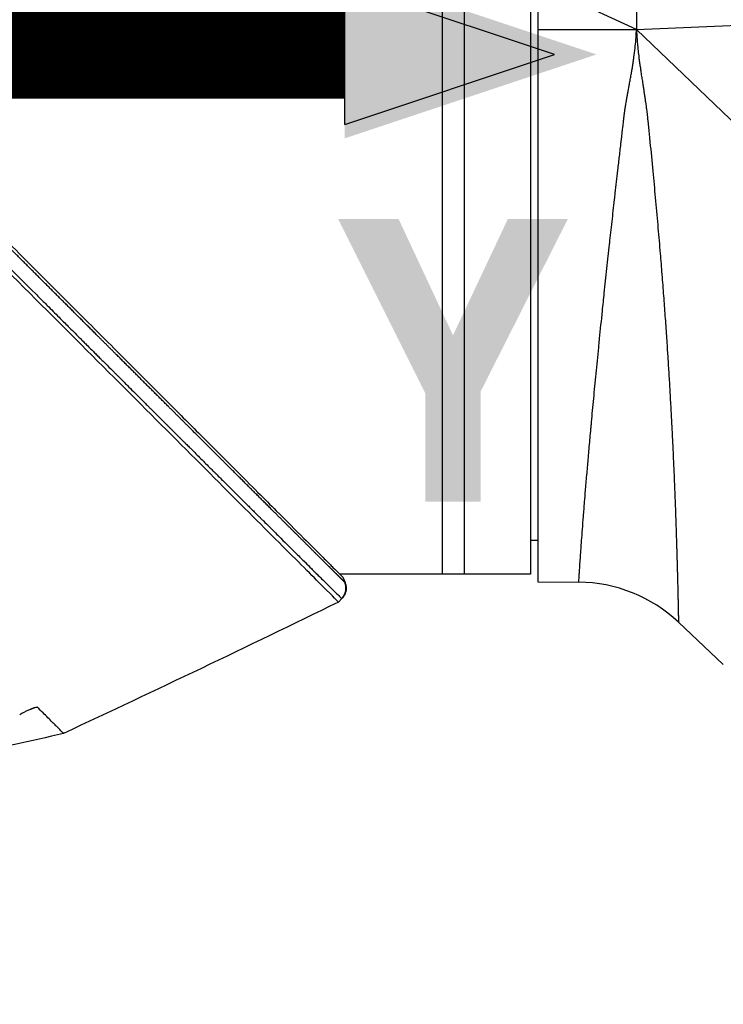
# Model space of a CAD drawing. Header units: millimetres. Extents: x 0 to 4378, y 0 to 2397.
# Tile 473 of 656: x 1521 to 1569, y 1690 to 1757. Entities that reach past the tile are written whole.
import ezdxf

# ---------------------------------------------------------------- set-up
doc = ezdxf.new("R2010")
doc.units = ezdxf.units.MM
doc.header["$LTSCALE"] = 0.2
doc.layers.add('07_Special Line2', color=76, linetype='Continuous')
doc.styles.add('Rainbow-4.0 Style', font='malgunsl.ttf')
doc.styles.add('Rainbow-5.0 Style', font='malgunsl.ttf')
doc.dimstyles.new('Rainbow-4.0 Style', dxfattribs={"dimtxt": 3.5, "dimasz": 2.5, "dimexe": 1, "dimexo": 1, "dimgap": 1, "dimtad": 1, "dimdsep": 46, "dimtxsty": 'Rainbow-4.0 Style', "dimcen": 0, "dimclrd": 251, "dimclre": 251, "dimclrt": 7, "dimazin": 3, "dimtp": 0.1, "dimtm": 0.1, "dimtfac": 0.61, "dimtmove": 0, "dimatfit": 3, "dimfxl": 1, "dimlwd": -1, "dimlwe": -1, "dimarcsym": 1})

# ---------------------------------------------------------------- blocks, each defined once
blk = doc.blocks.new('*D146')
at = {"color": 251, "linetype": 'ByBlock', "transparency": 16777216}
for p, q in [((1483.192, 1869.115), (1834.854, 1869.115)), ((1829.854, 681.615), (1829.854, 1856.615)), ((1617.144, 669.115), (1834.854, 669.115))]:
    blk.add_line(p, q, dxfattribs=at)
at = {"color": 251, "transparency": 16777216}
for points in [[(1827.77, 1856.615), (1831.937, 1856.615), (1829.854, 1869.115)], [(1827.77, 681.615), (1831.937, 681.615), (1829.854, 669.115)]]:
    blk.add_solid(points, dxfattribs=at)
at = {"layer": 'Defpoints', "color": 0, "transparency": 16777216}
for p in [(1478.192, 1869.115), (1829.854, 1869.115), (1612.144, 669.115)]:
    blk.add_point(p, dxfattribs=at)
at = {"color": 7, "transparency": 16777216, "insert": (1815.753, 1269.115), "char_height": 17.5, "attachment_point": 5, "rotation": 90, "style": 'Rainbow-4.0 Style'}
blk.add_mtext('1200', dxfattribs=at)
blk = doc.blocks.new('Blk$A17R2-5W24F')
for p, q in [((-62.2, 1298.027), (-62.2, 1219.5)), ((-60.7, 1297.5), (-60.7, 1219.5)), ((-56.2, 1297.5), (-56.2, 1219.5)), ((-55.7, 1297.945), (-55.7, 1218.983)), ((-49, 1260.5), (-49.001, 1256.5)), ((-49.001, 1256.5), (-55.7, 1259.58)), ((-49.001, 1256.5), (-2.445, 1258.4)), ((-55.7, 1256.5), (-49.001, 1256.5)), ((-49.001, 1256.5), (-0.521, 1210)), ((-55.7, 1221.787), (-56.2, 1221.779)), ((-71.137, 1219.5), (-71.137, 1219.5)), ((-71.037, 1219.4), (-71.037, 1219.4)), ((-69.371, 1219.5), (-69.371, 1219.5)), ((-56.2, 1219.5), (-69.156, 1219.5)), ((-68.956, 1219.3), (-68.802, 1218.937)), ((-55.7, 1218.983), (-52.919, 1218.958)), ((-69.016, 1217.84), (-69.246, 1217.609)), ((-43.1, 1213.364), (-46.149, 1216.236)), ((-89.744, 1210.457), (-89.744, 1210.457)), ((-87.919, 1208.688), (-87.919, 1208.688))]:
    blk.add_line(p, q)
blk.add_arc((-53.007, 1208.959), 10, 46.70019, 89.5)
blk.add_ellipse((-69.737, 1218.56), major_axis=(0.69, 0.724), ratio=0.999304, start_param=4.687993, end_param=5.87531)
for points, knots in [([(-149.9, 1300.246), (-149.9, 1300.246), (-149.9, 1300.246), (-149.9, 1300.245), (-149.9, 1300.245), (-149.899, 1300.245), (-149.898, 1300.244), (-149.896, 1300.242), (-149.893, 1300.239), (-149.883, 1300.229), (-149.873, 1300.219), (-149.833, 1300.179), (-149.793, 1300.139), (-149.634, 1299.979), (-149.475, 1299.821), (-149.127, 1299.473), (-148.967, 1299.312), (-148.543, 1298.888), (-148.264, 1298.609), (-147.773, 1298.118), (-147.584, 1297.929), (-147.156, 1297.502), (-146.915, 1297.261), (-146.373, 1296.718), (-146.067, 1296.413), (-144.892, 1295.238), (-143.935, 1294.281), (-141.52, 1291.866), (-139.999, 1290.345), (-136.524, 1286.869), (-134.527, 1284.873), (-131.341, 1281.687), (-130.199, 1280.545), (-128.45, 1278.796), (-127.852, 1278.198), (-125.939, 1276.284), (-124.608, 1274.953), (-121.653, 1271.998), (-120.022, 1270.367), (-117.318, 1267.663), (-116.251, 1266.597), (-114.071, 1264.416), (-112.96, 1263.305), (-111.569, 1261.914), (-111.291, 1261.636), (-110.845, 1261.19), (-110.637, 1260.983), (-110.29, 1260.635), (-110.104, 1260.45), (-109.728, 1260.073), (-109.634, 1259.979), (-109.118, 1259.463), (-108.933, 1259.278), (-108.647, 1258.992), (-108.545, 1258.89), (-108.275, 1258.62), (-108.106, 1258.451), (-107.711, 1258.056), (-107.493, 1257.838), (-106.966, 1257.311), (-106.623, 1256.968), (-104.878, 1255.223), (-103.467, 1253.812), (-101.295, 1251.64), (-100.524, 1250.869), (-98.277, 1248.622), (-96.808, 1247.153), (-94.022, 1244.367), (-92.702, 1243.046), (-90.802, 1241.147), (-90.208, 1240.553), (-88.469, 1238.814), (-87.337, 1237.682), (-85.198, 1235.543), (-84.189, 1234.533), (-82.293, 1232.638), (-81.402, 1231.746), (-79.728, 1230.072), (-78.942, 1229.287), (-77.521, 1227.866), (-76.88, 1227.225), (-75.727, 1226.071), (-75.208, 1225.553), (-74.28, 1224.624), (-73.864, 1224.209), (-72.776, 1223.12), (-72.146, 1222.49), (-71.172, 1221.516), (-70.799, 1221.143), (-70.35, 1220.694), (-70.234, 1220.578), (-69.934, 1220.279), (-69.766, 1220.111), (-69.402, 1219.746), (-69.236, 1219.58), (-69.068, 1219.413), (-69.026, 1219.37), (-68.984, 1219.328), (-68.973, 1219.318), (-68.963, 1219.307), (-68.96, 1219.304), (-68.957, 1219.302), (-68.957, 1219.301), (-68.956, 1219.301), (-68.956, 1219.3), (-68.956, 1219.3), (-68.956, 1219.3), (-68.956, 1219.3)], [0.000001, 0.000001, 0.000001, 0.000001, 0.015698, 0.015698, 0.031818, 0.031818, 0.064059, 0.064059, 0.128532, 0.128532, 0.257452, 0.257452, 0.515099, 0.515099, 1.03173, 1.03173, 1.376496, 1.376496, 1.83577, 1.83577, 2.097678, 2.097678, 2.396491, 2.396491, 2.737987, 2.737987, 3.650672, 3.650672, 4.866181, 4.866181, 6.274758, 6.274758, 7.036133, 7.036133, 7.4269, 7.4269, 8.279336, 8.279336, 9.300988, 9.300988, 9.960545, 9.960545, 10.647335, 10.647335, 10.810675, 10.810675, 10.926622, 10.926622, 11.059277, 11.059277, 11.195672, 11.195672, 11.271859, 11.271859, 11.313665, 11.313665, 11.383447, 11.383447, 11.476764, 11.476764, 11.651474, 11.651474, 12.36503, 12.36503, 12.758964, 12.758964, 13.517543, 13.517543, 14.21455, 14.21455, 14.534408, 14.534408, 15.158677, 15.158677, 15.738265, 15.738265, 16.275772, 16.275772, 16.779025, 16.779025, 17.219639, 17.219639, 17.604979, 17.604979, 17.941891, 17.941891, 18.532236, 18.532236, 18.976724, 18.976724, 19.143573, 19.143573, 19.436376, 19.436376, 19.876729, 19.876729, 20.096755, 20.096755, 20.206847, 20.206847, 20.26187, 20.26187, 20.289371, 20.289371, 20.303115, 20.303115, 20.316506, 20.316506, 20.316506, 20.316506]), ([(-108.531, 1257.219), (-107.952, 1256.64), (-107.372, 1256.061), (-106.793, 1255.483), (-105.635, 1254.326), (-104.478, 1253.171), (-103.325, 1252.019), (-102.172, 1250.868), (-101.023, 1249.72), (-99.879, 1248.578), (-98.737, 1247.438), (-97.6, 1246.302), (-96.472, 1245.176), (-96.124, 1244.829), (-95.776, 1244.482), (-95.43, 1244.137), (-94.655, 1243.362), (-93.883, 1242.593), (-93.118, 1241.828), (-92.011, 1240.724), (-90.917, 1239.632), (-89.836, 1238.554), (-89.602, 1238.32), (-89.369, 1238.088), (-89.136, 1237.855), (-89.1, 1237.82), (-89.065, 1237.785), (-89.029, 1237.749), (-88.761, 1237.482), (-88.495, 1237.216), (-88.229, 1236.951), (-88.022, 1236.744), (-87.815, 1236.538), (-87.61, 1236.333), (-87.357, 1236.081), (-87.105, 1235.83), (-86.855, 1235.58), (-86.79, 1235.515), (-86.714, 1235.439), (-86.648, 1235.374), (-86.607, 1235.333), (-86.571, 1235.297), (-86.544, 1235.27), (-86.531, 1235.258), (-86.521, 1235.247), (-86.513, 1235.24), (-86.463, 1235.19), (-86.386, 1235.113), (-86.282, 1235.009), (-86.179, 1234.906), (-86.048, 1234.776), (-85.891, 1234.619), (-85.884, 1234.612), (-85.877, 1234.605), (-85.87, 1234.598), (-85.797, 1234.526), (-85.72, 1234.448), (-85.636, 1234.365), (-85.604, 1234.332), (-85.568, 1234.297), (-85.532, 1234.261), (-85.495, 1234.224), (-85.457, 1234.186), (-85.423, 1234.153), (-85.401, 1234.13), (-85.38, 1234.109), (-85.362, 1234.091), (-85.272, 1234.001), (-85.184, 1233.914), (-85.099, 1233.829), (-84.921, 1233.652), (-84.755, 1233.486), (-84.599, 1233.33), (-84.542, 1233.273), (-84.486, 1233.217), (-84.431, 1233.163), (-84.411, 1233.143), (-84.396, 1233.128), (-84.38, 1233.112), (-84.367, 1233.099), (-84.354, 1233.086), (-84.337, 1233.069), (-84.32, 1233.052), (-84.3, 1233.032), (-84.274, 1233.006), (-84.269, 1233.001), (-84.264, 1232.996), (-84.258, 1232.99), (-84.069, 1232.802), (-83.893, 1232.626), (-83.729, 1232.462), (-83.721, 1232.454), (-83.713, 1232.446), (-83.704, 1232.437), (-83.663, 1232.396), (-83.623, 1232.356), (-83.583, 1232.316), (-83.294, 1232.028), (-83.047, 1231.782), (-82.842, 1231.577), (-82.608, 1231.344), (-82.428, 1231.164), (-82.299, 1231.035), (-82.251, 1230.987), (-82.21, 1230.947), (-82.176, 1230.913), (-82.165, 1230.901), (-82.154, 1230.891), (-82.144, 1230.881), (-82.138, 1230.875), (-82.124, 1230.861), (-82.105, 1230.842), (-82.086, 1230.823), (-82.061, 1230.798), (-82.035, 1230.772), (-82.01, 1230.747), (-81.983, 1230.721), (-81.96, 1230.697), (-81.949, 1230.687), (-81.939, 1230.677), (-81.93, 1230.667), (-81.856, 1230.593), (-81.785, 1230.523), (-81.718, 1230.456), (-81.625, 1230.363), (-81.538, 1230.277), (-81.457, 1230.196), (-81.432, 1230.171), (-81.407, 1230.146), (-81.383, 1230.122), (-81.262, 1230.002), (-81.158, 1229.898), (-81.068, 1229.808), (-81.027, 1229.767), (-80.988, 1229.729), (-80.954, 1229.694), (-80.939, 1229.68), (-80.931, 1229.672), (-80.925, 1229.665), (-80.917, 1229.658), (-80.911, 1229.652), (-80.896, 1229.637), (-80.894, 1229.635), (-80.892, 1229.633), (-80.89, 1229.631), (-80.844, 1229.585), (-80.771, 1229.512), (-80.671, 1229.413), (-80.626, 1229.368), (-80.576, 1229.318), (-80.52, 1229.263), (-80.347, 1229.09), (-80.176, 1228.92), (-80.057, 1228.801), (-80.053, 1228.797), (-80.049, 1228.794), (-80.046, 1228.79), (-79.936, 1228.681), (-79.855, 1228.599), (-79.801, 1228.546), (-79.796, 1228.541), (-79.792, 1228.537), (-79.787, 1228.533), (-79.781, 1228.526), (-79.762, 1228.507), (-79.74, 1228.485), (-79.723, 1228.468), (-79.704, 1228.449), (-79.687, 1228.433), (-79.682, 1228.428), (-79.677, 1228.423), (-79.673, 1228.418), (-79.634, 1228.379), (-79.595, 1228.341), (-79.557, 1228.303), (-79.481, 1228.227), (-79.407, 1228.153), (-79.335, 1228.081), (-79.318, 1228.065), (-79.301, 1228.048), (-79.284, 1228.031), (-79.159, 1227.906), (-79.039, 1227.787), (-78.926, 1227.674), (-78.815, 1227.564), (-78.71, 1227.459), (-78.611, 1227.361), (-78.353, 1227.104), (-78.134, 1226.886), (-77.951, 1226.704), (-77.879, 1226.632), (-77.813, 1226.566), (-77.752, 1226.505), (-77.717, 1226.471), (-77.685, 1226.439), (-77.654, 1226.409), (-77.641, 1226.396), (-77.633, 1226.387), (-77.623, 1226.377), (-77.614, 1226.369), (-77.605, 1226.359), (-77.592, 1226.346), (-77.585, 1226.339), (-77.576, 1226.33), (-77.565, 1226.319), (-77.463, 1226.218), (-77.362, 1226.117), (-77.261, 1226.017), (-77.06, 1225.816), (-76.86, 1225.618), (-76.664, 1225.422), (-76.27, 1225.031), (-75.887, 1224.649), (-75.515, 1224.279), (-75.501, 1224.266), (-75.488, 1224.253), (-75.475, 1224.239), (-75.302, 1224.068), (-75.132, 1223.899), (-74.965, 1223.733), (-74.875, 1223.643), (-74.785, 1223.554), (-74.697, 1223.466), (-74.681, 1223.45), (-74.664, 1223.433), (-74.647, 1223.416), (-74.629, 1223.399), (-74.612, 1223.382), (-74.598, 1223.368), (-74.588, 1223.358), (-74.58, 1223.35), (-74.574, 1223.344), (-74.553, 1223.323), (-74.532, 1223.302), (-74.509, 1223.28), (-74.458, 1223.229), (-74.403, 1223.174), (-74.345, 1223.117), (-74.215, 1222.988), (-74.07, 1222.843), (-73.911, 1222.685), (-73.898, 1222.672), (-73.886, 1222.66), (-73.873, 1222.647), (-73.697, 1222.472), (-73.505, 1222.282), (-73.3, 1222.078), (-72.932, 1221.713), (-72.522, 1221.305), (-72.094, 1220.881), (-71.902, 1220.69), (-71.707, 1220.496), (-71.512, 1220.303), (-71.506, 1220.298), (-71.501, 1220.292), (-71.496, 1220.287), (-71.358, 1220.151), (-71.221, 1220.014), (-71.084, 1219.879), (-71.001, 1219.796), (-70.918, 1219.714), (-70.836, 1219.633), (-70.816, 1219.613), (-70.796, 1219.593), (-70.776, 1219.573), (-70.769, 1219.567), (-70.763, 1219.561), (-70.757, 1219.554), (-70.714, 1219.512), (-70.673, 1219.472), (-70.641, 1219.44), (-70.632, 1219.431), (-70.624, 1219.423), (-70.616, 1219.415), (-70.512, 1219.312), (-70.413, 1219.214), (-70.318, 1219.12), (-70.256, 1219.059), (-70.196, 1218.999), (-70.137, 1218.941), (-69.952, 1218.758), (-69.788, 1218.597), (-69.647, 1218.458), (-69.506, 1218.319), (-69.388, 1218.202), (-69.294, 1218.11), (-69.199, 1218.017), (-69.128, 1217.948), (-69.082, 1217.903), (-69.059, 1217.88), (-69.042, 1217.864), (-69.03, 1217.853)], [0, 0, 0, 0, 0.032845, 0.032845, 0.032845, 0.098514, 0.098514, 0.098514, 0.164155, 0.164155, 0.164155, 0.229765, 0.229765, 0.229765, 0.25, 0.25, 0.25, 0.295338, 0.295338, 0.295338, 0.360817, 0.360817, 0.360817, 0.375, 0.375, 0.375, 0.377162, 0.377162, 0.377162, 0.393509, 0.393509, 0.393509, 0.40625, 0.40625, 0.40625, 0.421875, 0.421875, 0.421875, 0.42593, 0.42593, 0.42593, 0.428493, 0.428493, 0.428493, 0.429688, 0.429688, 0.429688, 0.4375, 0.4375, 0.4375, 0.445313, 0.445313, 0.445313, 0.445664, 0.445664, 0.445664, 0.449219, 0.449219, 0.449219, 0.450621, 0.450621, 0.450621, 0.452114, 0.452114, 0.452114, 0.453125, 0.453125, 0.453125, 0.458169, 0.458169, 0.458169, 0.46875, 0.46875, 0.46875, 0.472656, 0.472656, 0.472656, 0.47407, 0.47407, 0.47407, 0.475217, 0.475217, 0.475217, 0.476344, 0.476344, 0.476344, 0.476563, 0.476563, 0.476563, 0.483993, 0.483993, 0.483993, 0.484375, 0.484375, 0.484375, 0.486257, 0.486257, 0.486257, 0.5, 0.5, 0.5, 0.515625, 0.515625, 0.515625, 0.521453, 0.521453, 0.521453, 0.523438, 0.523438, 0.523438, 0.52457, 0.52457, 0.52457, 0.525731, 0.525731, 0.525731, 0.52685, 0.52685, 0.52685, 0.527344, 0.527344, 0.527344, 0.53125, 0.53125, 0.53125, 0.53666, 0.53666, 0.53666, 0.538372, 0.538372, 0.538372, 0.546875, 0.546875, 0.546875, 0.550781, 0.550781, 0.550781, 0.552445, 0.552445, 0.552445, 0.554421, 0.554421, 0.554421, 0.554688, 0.554688, 0.554688, 0.560068, 0.560068, 0.560068, 0.5625, 0.5625, 0.5625, 0.570081, 0.570081, 0.570081, 0.570313, 0.570313, 0.570313, 0.577477, 0.577477, 0.577477, 0.578125, 0.578125, 0.578125, 0.579102, 0.579102, 0.579102, 0.579856, 0.579856, 0.579856, 0.580078, 0.580078, 0.580078, 0.582031, 0.582031, 0.582031, 0.585938, 0.585938, 0.585938, 0.586848, 0.586848, 0.586848, 0.59375, 0.59375, 0.59375, 0.600497, 0.600497, 0.600497, 0.618038, 0.618038, 0.618038, 0.625, 0.625, 0.625, 0.628906, 0.628906, 0.628906, 0.630563, 0.630563, 0.630563, 0.631988, 0.631988, 0.631988, 0.632813, 0.632813, 0.632813, 0.640625, 0.640625, 0.640625, 0.65625, 0.65625, 0.65625, 0.6875, 0.6875, 0.6875, 0.688623, 0.688623, 0.688623, 0.703125, 0.703125, 0.703125, 0.710938, 0.710938, 0.710938, 0.712321, 0.712321, 0.712321, 0.713792, 0.713792, 0.713792, 0.714844, 0.714844, 0.714844, 0.71875, 0.71875, 0.71875, 0.727865, 0.727865, 0.727865, 0.748382, 0.748382, 0.748382, 0.75, 0.75, 0.75, 0.772382, 0.772382, 0.772382, 0.8125, 0.8125, 0.8125, 0.830542, 0.830542, 0.830542, 0.831023, 0.831023, 0.831023, 0.84375, 0.84375, 0.84375, 0.851563, 0.851563, 0.851563, 0.853457, 0.853457, 0.853457, 0.854072, 0.854072, 0.854072, 0.858245, 0.858245, 0.858245, 0.859375, 0.859375, 0.859375, 0.875, 0.875, 0.875, 0.885308, 0.885308, 0.885308, 0.918094, 0.918094, 0.918094, 0.950853, 0.950853, 0.950853, 0.983613, 0.983613, 0.983613, 1, 1, 1, 1]), ([(-69.246, 1217.609), (-69.248, 1217.612), (-69.599, 1217.962), (-71.002, 1219.365), (-72.019, 1220.382), (-74.539, 1222.902), (-76.045, 1224.408), (-79.325, 1227.689), (-81.126, 1229.49), (-86.869, 1235.231), (-91.092, 1239.454), (-99.781, 1248.146), (-104.282, 1252.656), (-108.796, 1257.161)], [0, 0, 0, 0, 0.125, 0.125, 0.25, 0.25, 0.375, 0.375, 0.5, 0.5, 0.75, 0.75, 1, 1, 1, 1]), ([(-52.919, 1218.958), (-52.919, 1218.958), (-52.919, 1218.972), (-52.915, 1219.026), (-52.913, 1219.067), (-52.906, 1219.174), (-52.902, 1219.241), (-52.892, 1219.401), (-52.886, 1219.494), (-52.877, 1219.622), (-52.876, 1219.646), (-52.871, 1219.718), (-52.868, 1219.769), (-52.856, 1219.944), (-52.847, 1220.078), (-52.827, 1220.368), (-52.817, 1220.524), (-52.793, 1220.864), (-52.78, 1221.05), (-52.755, 1221.403), (-52.743, 1221.567), (-52.73, 1221.744), (-52.729, 1221.751), (-52.728, 1221.764), (-52.728, 1221.77), (-52.709, 1222.023), (-52.69, 1222.283), (-52.648, 1222.833), (-52.625, 1223.125), (-52.577, 1223.741), (-52.551, 1224.068), (-52.503, 1224.666), (-52.481, 1224.933), (-52.456, 1225.228), (-52.455, 1225.248), (-52.424, 1225.626), (-52.392, 1225.997), (-52.331, 1226.722), (-52.3, 1227.073), (-52.236, 1227.815), (-52.201, 1228.206), (-52.147, 1228.808), (-52.129, 1229.01), (-52.1, 1229.329), (-52.09, 1229.442), (-52.071, 1229.65), (-52.062, 1229.743), (-52.006, 1230.352), (-51.956, 1230.885), (-51.852, 1231.982), (-51.798, 1232.546), (-51.685, 1233.699), (-51.627, 1234.289), (-51.548, 1235.07), (-51.53, 1235.248), (-51.51, 1235.45), (-51.508, 1235.474), (-51.443, 1236.109), (-51.379, 1236.736), (-51.271, 1237.778), (-51.228, 1238.184), (-51.127, 1239.143), (-51.068, 1239.699), (-50.977, 1240.547), (-50.946, 1240.832), (-50.899, 1241.262), (-50.884, 1241.406), (-50.86, 1241.623), (-50.846, 1241.749), (-50.832, 1241.876), (-50.824, 1241.949), (-50.822, 1241.968), (-50.768, 1242.462), (-50.714, 1242.949), (-50.604, 1243.934), (-50.548, 1244.433), (-50.474, 1245.089), (-50.457, 1245.239), (-50.383, 1245.895), (-50.324, 1246.41), (-50.254, 1247.021), (-50.244, 1247.109), (-50.199, 1247.503), (-50.163, 1247.813), (-50.109, 1248.282), (-50.091, 1248.439), (-50.063, 1248.675), (-50.054, 1248.754), (-50.04, 1248.873), (-50.031, 1248.95), (-50.022, 1249.027), (-50.018, 1249.067), (-50.018, 1249.067), (-49.999, 1249.232), (-49.981, 1249.382), (-49.948, 1249.663), (-49.933, 1249.794), (-49.916, 1249.939), (-49.913, 1249.963), (-49.897, 1250.103), (-49.884, 1250.209), (-49.872, 1250.31), (-49.871, 1250.317), (-49.865, 1250.366), (-49.861, 1250.408), (-49.85, 1250.492), (-49.845, 1250.535), (-49.835, 1250.62), (-49.83, 1250.662), (-49.82, 1250.743), (-49.816, 1250.78), (-49.811, 1250.817), (-49.81, 1250.821), (-49.808, 1250.842), (-49.806, 1250.857), (-49.803, 1250.878), (-49.802, 1250.885), (-49.801, 1250.894), (-49.801, 1250.897), (-49.8, 1250.901), (-49.8, 1250.902), (-49.8, 1250.904), (-49.8, 1250.904), (-49.799, 1250.905), (-49.799, 1250.906), (-49.789, 1250.984), (-49.776, 1251.07), (-49.748, 1251.251), (-49.733, 1251.343), (-49.706, 1251.508), (-49.694, 1251.578), (-49.668, 1251.733), (-49.653, 1251.819), (-49.623, 1251.99), (-49.608, 1252.073), (-49.578, 1252.239), (-49.563, 1252.322), (-49.545, 1252.421), (-49.542, 1252.434), (-49.531, 1252.498), (-49.522, 1252.549), (-49.507, 1252.627), (-49.502, 1252.653), (-49.495, 1252.693), (-49.493, 1252.706), (-49.488, 1252.733), (-49.485, 1252.748), (-49.461, 1252.877), (-49.44, 1252.991), (-49.399, 1253.214), (-49.379, 1253.324), (-49.341, 1253.542), (-49.322, 1253.65), (-49.301, 1253.775), (-49.297, 1253.797), (-49.275, 1253.929), (-49.258, 1254.034), (-49.225, 1254.246), (-49.209, 1254.351), (-49.186, 1254.506), (-49.178, 1254.562), (-49.17, 1254.618), (-49.17, 1254.62), (-49.142, 1254.826), (-49.117, 1255.023), (-49.074, 1255.415), (-49.056, 1255.61), (-49.026, 1255.998), (-49.014, 1256.191), (-49.004, 1256.421), (-49.002, 1256.46), (-49.001, 1256.5)], [0, 0, 0, 0, 0.028234, 0.028234, 0.056819, 0.056819, 0.085617, 0.085617, 0.114723, 0.114723, 0.121112, 0.121112, 0.133906, 0.133906, 0.163346, 0.163346, 0.192685, 0.192685, 0.223434, 0.223434, 0.248047, 0.248047, 0.249023, 0.249023, 0.25, 0.25, 0.28204, 0.28204, 0.314528, 0.314528, 0.347767, 0.347767, 0.373166, 0.373166, 0.375, 0.375, 0.408009, 0.408009, 0.4375, 0.4375, 0.46875, 0.46875, 0.484375, 0.484375, 0.493022, 0.493022, 0.5, 0.5, 0.538244, 0.538244, 0.576293, 0.576293, 0.614004, 0.614004, 0.625, 0.625, 0.626439, 0.626439, 0.663999, 0.663999, 0.6875, 0.6875, 0.71875, 0.71875, 0.734375, 0.734375, 0.742187, 0.742187, 0.746094, 0.749023, 0.749023, 0.75, 0.75, 0.777439, 0.777439, 0.804554, 0.804554, 0.8125, 0.8125, 0.839283, 0.839283, 0.84375, 0.84375, 0.859375, 0.859375, 0.867187, 0.867187, 0.871094, 0.871094, 0.873047, 0.874878, 0.874878, 0.875, 0.875, 0.879762, 0.879762, 0.884532, 0.884532, 0.885526, 0.885526, 0.8903, 0.8903, 0.890625, 0.890625, 0.892844, 0.892844, 0.895438, 0.895438, 0.898437, 0.898437, 0.901916, 0.901916, 0.902344, 0.902344, 0.904297, 0.904297, 0.905273, 0.905273, 0.905762, 0.905762, 0.906006, 0.906006, 0.906128, 0.906128, 0.90625, 0.90625, 0.912629, 0.912629, 0.918178, 0.918178, 0.921875, 0.921875, 0.926033, 0.926033, 0.929687, 0.929687, 0.933063, 0.933063, 0.933594, 0.933594, 0.935547, 0.935547, 0.936523, 0.936523, 0.937012, 0.937012, 0.9375, 0.9375, 0.942143, 0.942143, 0.946949, 0.946949, 0.952035, 0.952035, 0.953125, 0.953125, 0.958683, 0.958683, 0.964876, 0.964876, 0.968506, 0.968506, 0.96875, 0.96875, 0.978272, 0.978272, 0.987962, 0.987962, 0.997909, 0.997909, 1, 1, 1, 1]), ([(-49.001, 1256.5), (-48.995, 1256.357), (-48.988, 1256.21), (-48.97, 1255.917), (-48.959, 1255.771), (-48.934, 1255.474), (-48.919, 1255.323), (-48.887, 1255.016), (-48.869, 1254.86), (-48.847, 1254.676), (-48.844, 1254.65), (-48.84, 1254.618), (-48.839, 1254.611), (-48.826, 1254.51), (-48.812, 1254.405), (-48.784, 1254.193), (-48.769, 1254.086), (-48.743, 1253.905), (-48.732, 1253.833), (-48.706, 1253.651), (-48.688, 1253.537), (-48.653, 1253.305), (-48.635, 1253.187), (-48.597, 1252.946), (-48.578, 1252.823), (-48.557, 1252.69), (-48.556, 1252.685), (-48.54, 1252.581), (-48.525, 1252.488), (-48.496, 1252.302), (-48.482, 1252.209), (-48.454, 1252.027), (-48.441, 1251.938), (-48.414, 1251.759), (-48.401, 1251.671), (-48.384, 1251.551), (-48.379, 1251.517), (-48.358, 1251.37), (-48.344, 1251.267), (-48.325, 1251.133), (-48.32, 1251.094), (-48.307, 1250.996), (-48.3, 1250.939), (-48.29, 1250.861), (-48.287, 1250.836), (-48.282, 1250.8), (-48.281, 1250.789), (-48.279, 1250.772), (-48.278, 1250.764), (-48.277, 1250.755), (-48.276, 1250.75), (-48.276, 1250.745), (-48.275, 1250.735), (-48.273, 1250.718), (-48.268, 1250.671), (-48.264, 1250.639), (-48.257, 1250.567), (-48.253, 1250.529), (-48.247, 1250.478), (-48.247, 1250.471), (-48.242, 1250.426), (-48.238, 1250.384), (-48.231, 1250.317), (-48.228, 1250.294), (-48.223, 1250.24), (-48.22, 1250.21), (-48.211, 1250.122), (-48.205, 1250.063), (-48.195, 1249.967), (-48.192, 1249.934), (-48.187, 1249.884), (-48.185, 1249.867), (-48.182, 1249.841), (-48.181, 1249.827), (-48.18, 1249.814), (-48.179, 1249.805), (-48.178, 1249.799), (-48.162, 1249.637), (-48.146, 1249.479), (-48.119, 1249.204), (-48.107, 1249.086), (-48.091, 1248.93), (-48.088, 1248.892), (-48.018, 1248.189), (-47.954, 1247.532), (-47.834, 1246.275), (-47.778, 1245.673), (-47.666, 1244.452), (-47.61, 1243.834), (-47.506, 1242.642), (-47.457, 1242.067), (-47.409, 1241.491), (-47.408, 1241.483), (-47.367, 1240.988), (-47.328, 1240.514), (-47.252, 1239.55), (-47.214, 1239.062), (-47.142, 1238.118), (-47.108, 1237.661), (-47.043, 1236.751), (-47.011, 1236.3), (-46.951, 1235.417), (-46.922, 1234.986), (-46.884, 1234.409), (-46.875, 1234.254), (-46.84, 1233.705), (-46.816, 1233.318), (-46.77, 1232.557), (-46.748, 1232.182), (-46.703, 1231.391), (-46.68, 1230.979), (-46.637, 1230.181), (-46.617, 1229.796), (-46.58, 1229.079), (-46.564, 1228.745), (-46.548, 1228.414), (-46.548, 1228.409), (-46.527, 1227.98), (-46.508, 1227.568), (-46.472, 1226.757), (-46.454, 1226.358), (-46.434, 1225.869), (-46.43, 1225.768), (-46.41, 1225.277), (-46.395, 1224.898), (-46.366, 1224.139), (-46.352, 1223.761), (-46.338, 1223.377), (-46.338, 1223.357), (-46.336, 1223.313), (-46.335, 1223.289), (-46.327, 1223.039), (-46.319, 1222.813), (-46.307, 1222.459), (-46.303, 1222.33), (-46.291, 1221.97), (-46.284, 1221.74), (-46.274, 1221.408), (-46.271, 1221.304), (-46.267, 1221.191), (-46.267, 1221.181), (-46.267, 1221.171), (-46.266, 1221.169), (-46.265, 1221.115), (-46.263, 1221.058), (-46.26, 1220.934), (-46.258, 1220.868), (-46.253, 1220.727), (-46.251, 1220.652), (-46.248, 1220.527), (-46.246, 1220.479), (-46.243, 1220.348), (-46.24, 1220.263), (-46.235, 1220.086), (-46.233, 1219.994), (-46.228, 1219.807), (-46.225, 1219.712), (-46.221, 1219.555), (-46.22, 1219.495), (-46.218, 1219.429), (-46.218, 1219.422), (-46.215, 1219.313), (-46.213, 1219.214), (-46.208, 1219.028), (-46.206, 1218.941), (-46.202, 1218.775), (-46.2, 1218.697), (-46.198, 1218.608), (-46.198, 1218.593), (-46.195, 1218.505), (-46.194, 1218.438), (-46.192, 1218.34), (-46.191, 1218.307), (-46.189, 1218.23), (-46.188, 1218.188), (-46.187, 1218.128), (-46.186, 1218.109), (-46.185, 1218.081), (-46.185, 1218.072), (-46.185, 1218.058), (-46.185, 1218.054), (-46.185, 1218.046), (-46.185, 1218.043), (-46.185, 1218.038), (-46.185, 1218.038), (-46.182, 1217.936), (-46.18, 1217.843), (-46.176, 1217.668), (-46.175, 1217.585), (-46.173, 1217.491), (-46.172, 1217.474), (-46.171, 1217.38), (-46.169, 1217.309), (-46.168, 1217.239), (-46.167, 1217.235), (-46.167, 1217.196), (-46.166, 1217.162), (-46.165, 1217.115), (-46.165, 1217.099), (-46.164, 1217.076), (-46.164, 1217.069), (-46.164, 1217.058), (-46.164, 1217.051), (-46.164, 1217.045), (-46.164, 1217.041), (-46.164, 1217.04), (-46.162, 1216.961), (-46.161, 1216.89), (-46.158, 1216.767), (-46.157, 1216.714), (-46.155, 1216.615), (-46.155, 1216.569), (-46.153, 1216.507), (-46.153, 1216.487), (-46.152, 1216.455), (-46.152, 1216.442), (-46.152, 1216.425), (-46.152, 1216.42), (-46.151, 1216.361), (-46.15, 1216.32), (-46.149, 1216.261), (-46.149, 1216.244), (-46.149, 1216.237), (-46.149, 1216.236), (-46.149, 1216.236)], [0, 0, 0, 0, 0.0077515, 0.0077515, 0.0151382, 0.0151382, 0.0224914, 0.0224914, 0.0298103, 0.0298103, 0.0310059, 0.0310059, 0.03125, 0.03125, 0.0375583, 0.0375583, 0.0433115, 0.0433115, 0.046875, 0.046875, 0.0521801, 0.0521801, 0.0572633, 0.0572633, 0.0622559, 0.0622559, 0.0625, 0.0625, 0.0656616, 0.0656616, 0.0690422, 0.0690422, 0.0725887, 0.0725887, 0.0764779, 0.0764779, 0.078125, 0.078125, 0.0835819, 0.0835819, 0.0859375, 0.0859375, 0.0898438, 0.0898438, 0.0917969, 0.0917969, 0.0927734, 0.0927734, 0.0932617, 0.0935059, 0.0935059, 0.09375, 0.09375, 0.0963252, 0.0963252, 0.0989531, 0.0989531, 0.1012001, 0.1012001, 0.1015625, 0.1015625, 0.1034275, 0.1034275, 0.1043487, 0.1043487, 0.1054688, 0.1054688, 0.1074219, 0.1074219, 0.1083984, 0.1083984, 0.1088867, 0.1088867, 0.1091309, 0.1092529, 0.1092529, 0.109375, 0.109375, 0.1171875, 0.1171875, 0.1230469, 0.1230469, 0.125, 0.125, 0.1573058, 0.1573058, 0.1875, 0.1875, 0.2192442, 0.2192442, 0.2495117, 0.2495117, 0.25, 0.25, 0.2720212, 0.2720212, 0.2955584, 0.2955584, 0.3185888, 0.3185888, 0.3423793, 0.3423793, 0.3661699, 0.3661699, 0.375, 0.375, 0.3978045, 0.3978045, 0.4210108, 0.4210108, 0.4480318, 0.4480318, 0.4748323, 0.4748323, 0.4995117, 0.4995117, 0.5, 0.5, 0.5273194, 0.5273194, 0.5552061, 0.5552061, 0.5625, 0.5625, 0.5910429, 0.5910429, 0.6213763, 0.6213763, 0.6230469, 0.6230469, 0.625, 0.625, 0.6448386, 0.6448386, 0.65625, 0.65625, 0.6769332, 0.6769332, 0.6865234, 0.6865234, 0.6873779, 0.6873779, 0.6875, 0.6875, 0.6962086, 0.6962086, 0.7049064, 0.7049064, 0.7135719, 0.7135719, 0.71875, 0.71875, 0.7272972, 0.7272972, 0.7358977, 0.7358977, 0.7443463, 0.7443463, 0.7495117, 0.7495117, 0.75, 0.75, 0.7596072, 0.7596072, 0.7693096, 0.7693096, 0.7791354, 0.7791354, 0.78125, 0.78125, 0.791267, 0.791267, 0.796875, 0.796875, 0.8046875, 0.8046875, 0.8085938, 0.8085938, 0.8105469, 0.8105469, 0.8115234, 0.8115234, 0.8122559, 0.8122559, 0.8125, 0.8125, 0.8264006, 0.8264006, 0.8405567, 0.8405567, 0.84375, 0.84375, 0.8583824, 0.8583824, 0.859375, 0.859375, 0.8671875, 0.8671875, 0.8710938, 0.8710938, 0.8730469, 0.8730469, 0.8740234, 0.8747559, 0.8747559, 0.875, 0.875, 0.8914391, 0.8914391, 0.90625, 0.90625, 0.921875, 0.921875, 0.9301049, 0.9301049, 0.9361592, 0.9361592, 0.9385903, 0.9385903, 0.9658247, 0.9658247, 0.9934929, 0.9934929, 0.9999925, 0.9999925, 0.9999925, 0.9999925]), ([(-69.016, 1217.84), (-68.949, 1217.908), (-68.89, 1217.989), (-68.842, 1218.078), (-68.796, 1218.163), (-68.762, 1218.256), (-68.742, 1218.353), (-68.722, 1218.454), (-68.719, 1218.559), (-68.73, 1218.659), (-68.74, 1218.747), (-68.761, 1218.832), (-68.791, 1218.91), (-68.795, 1218.919), (-68.799, 1218.928), (-68.802, 1218.937)], [0, 0, 0, 0, 0.2548799, 0.2548799, 0.2548799, 0.4967195, 0.4967195, 0.4967195, 0.7513576, 0.7513576, 0.7513576, 0.9735099, 0.9735099, 0.9735099, 1, 1, 1, 1]), ([(-68.802, 1218.937), (-68.789, 1218.907), (-68.778, 1218.877), (-68.758, 1218.814), (-68.75, 1218.782), (-68.737, 1218.717), (-68.732, 1218.684), (-68.725, 1218.618), (-68.723, 1218.584), (-68.723, 1218.517), (-68.724, 1218.483), (-68.731, 1218.416), (-68.736, 1218.383), (-68.749, 1218.317), (-68.757, 1218.284), (-68.777, 1218.219), (-68.789, 1218.188), (-68.815, 1218.126), (-68.83, 1218.095), (-68.862, 1218.037), (-68.88, 1218.008), (-68.917, 1217.953), (-68.938, 1217.927), (-68.977, 1217.88), (-68.996, 1217.859), (-69.016, 1217.84)], [0, 0, 0, 0, 0.0864127, 0.0864127, 0.1716018, 0.1716018, 0.2558193, 0.2558193, 0.3393102, 0.3393102, 0.4222753, 0.4222753, 0.5050868, 0.5050868, 0.5879516, 0.5879516, 0.6710765, 0.6710765, 0.7551465, 0.7551465, 0.8398331, 0.8398331, 0.9260107, 0.9260107, 0.9999928, 0.9999928, 0.9999928, 0.9999928]), ([(-69.03, 1217.853), (-69.025, 1217.849), (-69.022, 1217.845), (-69.019, 1217.843), (-69.019, 1217.843), (-69.017, 1217.841), (-69.017, 1217.841), (-69.016, 1217.84)], [0, 0, 0, 0, 0.6021183, 0.6021183, 0.6656638, 0.6656638, 1, 1, 1, 1]), ([(-90.903, 1209.974), (-90.702, 1210.08), (-90.483, 1210.191), (-90.194, 1210.323), (-90.1, 1210.365), (-89.947, 1210.424), (-89.873, 1210.451), (-89.785, 1210.473), (-89.758, 1210.478), (-89.729, 1210.479), (-89.722, 1210.479), (-89.713, 1210.477), (-89.711, 1210.476), (-89.706, 1210.474), (-89.704, 1210.473), (-89.702, 1210.471)], [-0.136087, -0.136087, -0.136087, -0.136087, -0.0680253, -0.0680253, -0.0388893, -0.0388893, -0.0168047, -0.0168047, -0.0070404, -0.0070404, -0.0035525, -0.0035525, -0.0016633, -0.0016633, -0.000001, -0.000001, -0.000001, -0.000001]), ([(-89.702, 1210.471), (-89.702, 1210.471), (-89.702, 1210.471), (-89.702, 1210.47), (-89.701, 1210.47), (-89.701, 1210.47)], [0.000001, 0.000001, 0.000001, 0.000001, 0.0002129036, 0.0002129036, 0.000423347, 0.000423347, 0.000423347, 0.000423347]), ([(-87.919, 1208.688), (-87.919, 1208.687), (-87.919, 1208.688), (-87.921, 1208.688), (-87.921, 1208.688), (-87.924, 1208.69), (-87.927, 1208.691), (-87.935, 1208.699), (-87.943, 1208.706), (-87.975, 1208.735), (-88.004, 1208.765), (-88.12, 1208.883), (-88.231, 1208.999), (-88.401, 1209.17), (-88.421, 1209.19), (-88.591, 1209.36), (-88.77, 1209.541), (-89.191, 1209.962), (-89.431, 1210.201), (-89.701, 1210.47)], [-1.314896, -1.314896, -1.314896, -1.314896, -1.295277, -1.295277, -1.275025, -1.275025, -1.234353, -1.234353, -1.151822, -1.151822, -0.987075, -0.987075, -0.661765, -0.661765, -0.620694, -0.620694, -0.30847, -0.30847, -0.000009, -0.000009, -0.000009, -0.000009])]:
    blk.add_open_spline(points, degree=3, knots=knots)
for points, weights, knots in [([(-68.817, 1218.951), (-68.827, 1218.961), (-68.857, 1218.991), (-68.933, 1219.066), (-69.038, 1219.169), (-69.176, 1219.306), (-69.401, 1219.529), (-69.756, 1219.882), (-70.296, 1220.419), (-70.856, 1220.976), (-71.484, 1221.602), (-72.171, 1222.285), (-72.9, 1223.011), (-73.678, 1223.787), (-74.347, 1224.454), (-75.192, 1225.296), (-76.074, 1226.175), (-77.002, 1227.101), (-77.802, 1227.898), (-78.457, 1228.551), (-79.307, 1229.4), (-80.398, 1230.489), (-81.48, 1231.568), (-82.389, 1232.475), (-83.079, 1233.164), (-83.777, 1233.861), (-84.482, 1234.565), (-85.195, 1235.276), (-85.822, 1235.902), (-86.454, 1236.533), (-87.201, 1237.279), (-88.05, 1238.127), (-88.782, 1238.858), (-89.594, 1239.669), (-90.663, 1240.737), (-92.127, 1242.199), (-93.671, 1243.741), (-95.23, 1245.298), (-97.325, 1247.391), (-99.971, 1250.034), (-103.132, 1253.192), (-105.765, 1255.822), (-107.326, 1257.382), (-107.855, 1257.91)], [1.00000090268, 1.00000090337, 1.00000090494, 1.00000090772, 1.0000009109, 1.00000091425, 1.00000091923, 1.00000092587, 1.00000093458, 1.00000094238, 1.00000095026, 1.00000095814, 1.00000096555, 1.00000097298, 1.00000097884, 1.00000098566, 1.00000099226, 1.00000099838, 1.00000100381, 1.00000100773, 1.00000101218, 1.00000101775, 1.00000102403, 1.00000102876, 1.00000103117, 1.00000103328, 1.00000103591, 1.00000103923, 1.00000104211, 1.0000010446, 1.00000104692, 1.00000104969, 1.00000105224, 1.00000105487, 1.00000105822, 1.00000106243, 1.00000106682, 1.00000107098, 1.00000107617, 1.00000108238, 1.00000108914, 1.0000010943, 1.00000109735, 1.00000109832], [0, 0, 0, 0, 0.0151525, 0.0292941, 0.044451, 0.0596102, 0.074777, 0.1051282, 0.1355082, 0.1659319, 0.1842014, 0.2146819, 0.2441937, 0.2594697, 0.2900562, 0.3053613, 0.3329363, 0.3636151, 0.3789659, 0.3943189, 0.4127549, 0.4414743, 0.4723959, 0.487904, 0.5032925, 0.5187091, 0.5341501, 0.5495914, 0.5650106, 0.5745174, 0.5899446, 0.6123468, 0.6277921, 0.6355162, 0.6625597, 0.6934739, 0.7244066, 0.7553455, 0.7862944, 0.8482151, 0.9101575, 0.9695323, 1, 1, 1, 1]), ([(-68.802, 1218.937), (-68.803, 1218.938), (-68.804, 1218.939), (-68.808, 1218.942), (-68.811, 1218.946), (-68.817, 1218.951)], [1, 1.00000030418, 1.00000060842, 1.00000060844, 1.00000030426, 1], [0, 0, 0, 0, 0.334335, 0.334335, 1, 1, 1, 1])]:
    blk.add_rational_spline(points, weights, degree=3, knots=knots)
for points in [[(-68.802, 1218.937), (-68.802, 1218.937), (-68.802, 1218.937), (-68.802, 1218.937)], [(-69.016, 1217.84), (-69.016, 1217.84), (-69.016, 1217.84), (-69.016, 1217.84)], [(-69.246, 1217.609), (-75.442, 1214.577), (-81.666, 1211.602), (-87.919, 1208.688)], [(-46.149, 1216.236), (-46.149, 1216.236), (-46.149, 1216.236), (-46.149, 1216.236)], [(-89.701, 1210.47), (-89.86, 1210.423), (-90.018, 1210.377), (-90.176, 1210.331)], [(-87.919, 1208.688), (-90.128, 1208.16), (-92.348, 1207.674), (-94.575, 1207.228)], [(-87.919, 1208.688), (-87.919, 1208.688), (-87.919, 1208.688), (-87.919, 1208.688)]]:
    blk.add_open_spline(points, degree=3)
blk = doc.blocks.new('A$C3a293ff3')
at = {"layer": '07_Special Line2'}
blk.add_hatch(color=256, dxfattribs=at).paths.add_polyline_path([(49.156, 0), (34.9, 4.752), (34.9, -4.752)])
for p, q in [((34.9, -3.96), (34.9, 3.96)), ((46.78, 0), (34.9, 3.96)), ((34.9, -3.96), (46.78, 0))]:
    blk.add_line(p, q, dxfattribs=at)
at = {"layer": '07_Special Line2', "const_width": 5}
blk.add_lwpolyline([(34.9, 0), (0, 0)], dxfattribs=at)
at = {"layer": '07_Special Line2', "insert": (34.529, -17.308), "char_height": 16, "attachment_point": 4, "style": 'Rainbow-5.0 Style'}
blk.add_mtext('{\\fMalgun Gothic Semilight|b1|i0|c129|p50;Y}', dxfattribs=at)

msp = doc.modelspace()

# ---------------------------------------------------------------- block references
msp.add_blockref('Blk$A17R2-5W24F', (1612.144, 499.915))
at = {"xscale": 1.2, "yscale": 1.2, "zscale": 1.2}
msp.add_blockref('A$C3a293ff3', (1501.444, 1754.715), dxfattribs=at)

# ---------------------------------------------------------------- dimensions: what is measured, and where the dimension line sits
dim = msp.add_linear_dim(base=(1829.854, 1869.115), p1=(1612.144, 669.115), p2=(1478.192, 1869.115), angle=90, dimstyle='Rainbow-4.0 Style', override={"dimscale": 5})
dim.commit()
dim.dimension.update_dxf_attribs({"geometry": '*D146', "text_midpoint": (1815.753, 1269.115)})

doc.saveas('drawing.dxf')
